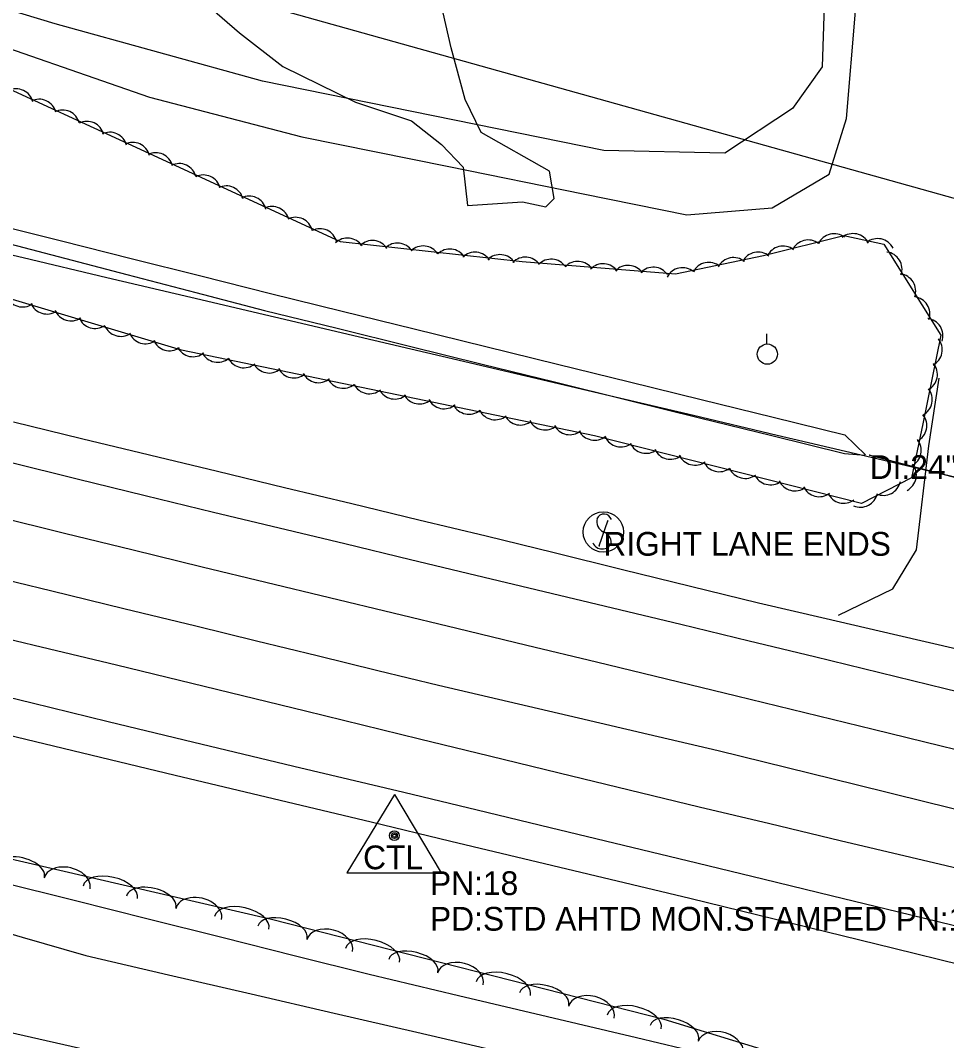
# Model space of a CAD drawing. Extents: x 1441650 to 1491889, y 345904 to 358319.
# Drawn here: x 1462458.7 to 1462653.7, y 350477.3 to 350692.1 of the extents above; entities that cross this region are included whole.
import ezdxf

# ---------------------------------------------------------------- set-up
doc = ezdxf.new("R2010")
doc.units = 0
for name, color, linetype in [('S_CROSS_DRAIN', 7, 'Continuous'), ('S_CROSS_DRAIN_ANNOT', 7, 'Continuous'), ('S_DITCHLINE', 7, 'Continuous'), ('S_DRG_PT_SYM', 7, 'Continuous'), ('S_EDGE_PAVEMENT', 7, 'Continuous'), ('S_MISC_BOUNDARY', 7, 'Continuous'), ('S_MSC_PT_SYM', 7, 'Continuous'), ('S_PAVEMENT_CROWN', 7, 'Continuous'), ('S_PRIMARY_CTL', 7, 'Continuous'), ('S_PRIMARY_CTL_ANNOT', 7, 'Continuous'), ('S_SHOULDER', 7, 'Continuous'), ('S_SIGN', 7, 'Continuous'), ('S_SIGN_ANNOT', 7, 'Continuous'), ('S_STREAM', 7, 'Continuous'), ('S_TRAILS', 7, 'Continuous'), ('S_TREE', 7, 'Continuous'), ('S_UTILITY_POLE', 7, 'Continuous'), ('S_WATER_UTILITIES', 7, 'Continuous')]:
    doc.layers.add(name, color=color, linetype=linetype)

msp = doc.modelspace()

# ---------------------------------------------------------------- linework, layer by layer
at = {"layer": 'S_CROSS_DRAIN'}
msp.add_line((1462637.52, 350600.59), (1462683.8, 350588.62), dxfattribs=at)
at = {"layer": 'S_DITCHLINE'}
for points in [[(1462452.67, 350649.39), (1462467.33, 350645.7), (1462482, 350642.02), (1462496.66, 350638.33), (1462511.33, 350634.64), (1462526.45, 350630.92), (1462541.58, 350627.2), (1462556.7, 350623.47), (1462571.82, 350619.75), (1462586.95, 350616.02), (1462602.07, 350612.3), (1462617.2, 350608.57), (1462632.32, 350604.85), (1462636.62, 350600.64)], [(1462452.12, 350646.21), (1462466.62, 350642.42), (1462481.11, 350638.64), (1462495.61, 350634.85), (1462510.1, 350631.07), (1462525.37, 350627.3), (1462540.63, 350623.54), (1462555.9, 350619.77), (1462571.16, 350616.01), (1462586.42, 350612.24), (1462601.69, 350608.48), (1462616.95, 350604.71), (1462632.22, 350600.95), (1462636.6, 350600.62)], [(1462445.65, 350503.05), (1462459.04, 350499.15), (1462472.44, 350495.26), (1462489.87, 350491.22), (1462507.31, 350487.17), (1462524.74, 350483.13), (1462542.18, 350479.09), (1462559.61, 350475.04), (1462577.05, 350471), (1462594.48, 350466.96), (1462611.92, 350462.91), (1462633.9, 350458.69), (1462655.89, 350454.48), (1462677.88, 350450.26), (1462699.86, 350446.04), (1462714.31, 350442.73), (1462728.75, 350439.43), (1462743.19, 350436.12), (1462757.63, 350432.81)]]:
    msp.add_lwpolyline(points, dxfattribs=at)
at = {"layer": 'S_DRG_PT_SYM'}
msp.add_lwpolyline([(1462637.52, 350600.59), (1462637.52, 350600.64), (1462637.52, 350600.59), (1462637.47, 350600.59), (1462637.52, 350600.59), (1462637.52, 350600.54), (1462637.52, 350600.59), (1462637.57, 350600.59)], dxfattribs=at)
at = {"layer": 'S_EDGE_PAVEMENT'}
for points in [[(1462630.97, 350566.88), (1462642.43, 350572.43), (1462647.36, 350580.63), (1462650, 350602.58), (1462652.17, 350616.79)], [(1462456.26, 350599.16), (1462470.63, 350595.64), (1462484.99, 350592.12), (1462499.35, 350588.6), (1462513.17, 350585.29), (1462526.98, 350581.97), (1462540.8, 350578.65), (1462554.62, 350575.33), (1462568.99, 350571.88), (1462583.36, 350568.43), (1462597.73, 350564.99), (1462612.11, 350561.54), (1462625.89, 350558.18), (1462639.67, 350554.82), (1462653.45, 350551.46), (1462667.23, 350548.1), (1462679.88, 350545.08), (1462692.53, 350542.05), (1462705.18, 350539.03), (1462717.82, 350536.01), (1462733.26, 350532.25), (1462748.7, 350528.49), (1462764.13, 350524.73)], [(1462445.22, 350552.32), (1462461.2, 350548.43), (1462477.18, 350544.54), (1462493.16, 350540.65), (1462516.28, 350535.14), (1462539.41, 350529.62), (1462554.84, 350525.91), (1462570.26, 350522.19), (1462585.69, 350518.48), (1462601.12, 350514.76), (1462615.27, 350511.32), (1462629.41, 350507.88), (1462643.56, 350504.43), (1462657.7, 350500.99), (1462671.61, 350497.65), (1462685.53, 350494.3), (1462699.44, 350490.96), (1462713.35, 350487.61), (1462726.63, 350484.4), (1462739.91, 350481.19), (1462753.19, 350477.98)]]:
    msp.add_lwpolyline(points, dxfattribs=at)
at = {"layer": 'S_MISC_BOUNDARY'}
msp.add_lwpolyline([(1462628.24, 350703.82), (1462627.53, 350682.37), (1462621.29, 350673.57), (1462606.99, 350664.19), (1462581.51, 350664.75), (1462509.7, 350679.3), (1462466.02, 350691.43), (1462409.23, 350708.59), (1462331.39, 350717.46), (1462286.03, 350726.73), (1462204.48, 350754.42), (1462116.86, 350790.2), (1462096.93, 350797.63), (1462043.47, 350808.51), (1461977.47, 350818.08), (1461875.68, 350837.95), (1461821.53, 350853.35), (1461777.77, 350867.59), (1461763.87, 350874.92), (1461752.78, 350886.79), (1461744.34, 350906.14), (1461746.98, 350919.15)], dxfattribs=at)
at = {"layer": 'S_MSC_PT_SYM'}
for points in [[(1462582.38, 350586.75), (1462582.38, 350586.8), (1462582.38, 350586.75), (1462582.33, 350586.75), (1462582.38, 350586.75), (1462582.38, 350586.7), (1462582.38, 350586.75), (1462582.43, 350586.75)], [(1462580.58, 350581.51), (1462580.58, 350581.56), (1462580.58, 350581.51), (1462580.53, 350581.51), (1462580.58, 350581.51), (1462580.58, 350581.46), (1462580.58, 350581.51), (1462580.63, 350581.51)]]:
    msp.add_lwpolyline(points, dxfattribs=at)
at = {"layer": 'S_PAVEMENT_CROWN'}
for points in [[(1462453.49, 350587.74), (1462467.98, 350584.2), (1462482.47, 350580.65), (1462496.96, 350577.1), (1462510.36, 350573.87), (1462523.76, 350570.64), (1462537.16, 350567.41), (1462550.56, 350564.18), (1462565.3, 350560.62), (1462580.03, 350557.06), (1462594.77, 350553.5), (1462609.51, 350549.93), (1462623.87, 350546.43), (1462638.22, 350542.92), (1462652.58, 350539.41), (1462666.94, 350535.9), (1462679.49, 350532.9), (1462692.04, 350529.91), (1462704.59, 350526.91), (1462717.14, 350523.91), (1462732.05, 350520.32), (1462746.96, 350516.72), (1462761.87, 350513.12)], [(1462450.21, 350575.7), (1462465.34, 350572.02), (1462480.47, 350568.34), (1462495.6, 350564.65), (1462508.39, 350561.53), (1462521.17, 350558.4), (1462533.96, 350555.28), (1462546.74, 350552.15), (1462561.47, 350548.73), (1462576.19, 350545.3), (1462590.91, 350541.87), (1462605.64, 350538.44), (1462620.14, 350534.86), (1462634.65, 350531.28), (1462649.15, 350527.69), (1462663.65, 350524.11), (1462676.8, 350520.94), (1462689.96, 350517.78), (1462703.11, 350514.61), (1462716.26, 350511.45), (1462730.51, 350508.09), (1462744.76, 350504.74), (1462759.01, 350501.38)], [(1462447.23, 350564.05), (1462463.08, 350560.23), (1462478.92, 350556.42), (1462494.76, 350552.61), (1462518.73, 350546.75), (1462542.71, 350540.89), (1462557.44, 350537.31), (1462572.17, 350533.72), (1462586.9, 350530.14), (1462601.63, 350526.56), (1462616.48, 350523.03), (1462631.33, 350519.5), (1462646.18, 350515.98), (1462661.04, 350512.45), (1462674.44, 350509.25), (1462687.84, 350506.06), (1462701.25, 350502.87), (1462714.65, 350499.67), (1462728.49, 350496.25), (1462742.32, 350492.82), (1462756.16, 350489.39)]]:
    msp.add_lwpolyline(points, dxfattribs=at)
at = {"layer": 'S_PRIMARY_CTL'}
for p, q in [((1462537.44, 350529.19), (1462527.41, 350512.68)), ((1462537.44, 350529.19), (1462547.27, 350512.68)), ((1462527.41, 350512.68), (1462547.27, 350512.68))]:
    msp.add_line(p, q, dxfattribs=at)
for radius in [1.04, 0.609, 0.344]:
    msp.add_circle((1462537.44, 350520.49), radius, dxfattribs=at)
at = {"layer": 'S_SHOULDER'}
for points in [[(1462457.21, 350607.59), (1462471.54, 350604.13), (1462485.86, 350600.67), (1462500.18, 350597.21), (1462514.32, 350593.8), (1462528.46, 350590.4), (1462542.6, 350587), (1462556.74, 350583.6), (1462571.09, 350580.07), (1462585.44, 350576.54), (1462599.79, 350573.02), (1462614.14, 350569.49), (1462628.35, 350566.19), (1462642.56, 350562.89), (1462656.77, 350559.6), (1462670.98, 350556.3), (1462683.26, 350553.21), (1462695.54, 350550.13), (1462707.83, 350547.05), (1462720.11, 350543.96), (1462735.59, 350540.24), (1462751.06, 350536.52), (1462766.54, 350532.8)], [(1462444.11, 350544.61), (1462459.84, 350540.82), (1462475.56, 350537.03), (1462491.29, 350533.23), (1462511.91, 350528.3), (1462532.53, 350523.38), (1462549.32, 350519.36), (1462566.1, 350515.34), (1462582.89, 350511.32), (1462599.67, 350507.3), (1462613.97, 350503.8), (1462628.27, 350500.3), (1462642.58, 350496.79), (1462656.88, 350493.29), (1462670.57, 350489.92), (1462684.27, 350486.56), (1462697.97, 350483.19), (1462711.67, 350479.82), (1462724.85, 350476.71), (1462738.03, 350473.6), (1462751.22, 350470.49), (1462764.4, 350467.37)]]:
    msp.add_lwpolyline(points, dxfattribs=at)
at = {"layer": 'S_SIGN'}
msp.add_line((1462580.58, 350581.51), (1462582.38, 350586.75), dxfattribs=at)
msp.add_circle((1462581.44, 350584.42), 4.24, dxfattribs=at)
for centre, radius, start, end in [((1462582.61, 350586.67), 2.55, 167.1196, 241.9813), ((1462581.57, 350586.57), 1.62, 16.5258, 156.8957), ((1462580.74, 350582.14), 2.38, 358.6529, 73.7063), ((1462581.18, 350583.02), 2.17, 204.641, 335.359)]:
    msp.add_arc(centre, radius, start, end, dxfattribs=at)
at = {"layer": 'S_STREAM'}
for points in [[(1462491.8, 350700.88), (1462504.8, 350689.47), (1462513.93, 350682.44), (1462529.22, 350674.89), (1462541.06, 350670.96), (1462547.33, 350666.01), (1462551.9, 350661.23), (1462552.81, 350653.17), (1462564.4, 350653.91), (1462569.35, 350652.9), (1462571.07, 350654.63), (1462570.12, 350660.41), (1462555.68, 350668.53), (1462552.37, 350675.48), (1462549.43, 350686.37), (1462547.16, 350696.19)], [(1461761.18, 350613.11), (1461854.43, 350590.1), (1461871.61, 350589.48), (1461928.27, 350575.53), (1461962.5, 350567.25), (1462013.59, 350553.52), (1462054.78, 350554.57), (1462066.93, 350558.78), (1462091.1, 350560.16), (1462150.98, 350548.54), (1462206.96, 350527.64), (1462255.72, 350523.58), (1462297.73, 350515.06), (1462330.99, 350512.55), (1462365.67, 350501.81), (1462404.66, 350490.83), (1462479.26, 350473.9), (1462524.58, 350460.08), (1462626.68, 350442.79), (1462748.76, 350419.73), (1462807.29, 350407.46)]]:
    msp.add_lwpolyline(points, dxfattribs=at)
at = {"layer": 'S_TRAILS'}
msp.add_lwpolyline([(1462121.93, 350779.84), (1462183.12, 350753.05), (1462245.06, 350730.68), (1462291.71, 350717.45), (1462324.49, 350708.51), (1462366.14, 350702.33), (1462414.5, 350696.71), (1462444.21, 350690.41), (1462485.89, 350675.98), (1462517.98, 350667.64), (1462548.9, 350661.37), (1462577.2, 350655.63), (1462599.01, 350651.21), (1462616.97, 350652.68), (1462629, 350659.76), (1462632.61, 350671.49), (1462634.53, 350694.09)], dxfattribs=at)
at = {"layer": 'S_TREE'}
for points in [[(1462446.33, 350682.25), (1462488.45, 350662.92), (1462526.01, 350645.58), (1462564.38, 350641.33), (1462596.6, 350638.8), (1462615.19, 350642.66), (1462632.08, 350646.82), (1462640.51, 350644.99), (1462652.49, 350625.83), (1462648.72, 350607.2), (1462646.32, 350595.85), (1462635.77, 350590.43), (1462579.59, 350604.67), (1462492.62, 350622.67), (1462430.98, 350641.14)], [(1462441.61, 350646.33), (1462459.26, 350642.18), (1462476.9, 350638.03), (1462494.55, 350633.88), (1462512.19, 350629.73), (1462529.84, 350625.58), (1462547.48, 350621.43), (1462565.13, 350617.28), (1462582.77, 350613.13), (1462600.42, 350608.98), (1462618.06, 350604.83), (1462635.71, 350600.68), (1462653.36, 350596.53), (1462671, 350592.39), (1462688.65, 350588.24), (1462706.29, 350584.09), (1462723.94, 350579.94), (1462741.58, 350575.79), (1462759.23, 350571.64)], [(1462441.61, 350646.33), (1462459.26, 350642.18), (1462476.9, 350638.03), (1462494.55, 350633.88), (1462512.19, 350629.73), (1462529.84, 350625.58), (1462547.48, 350621.43), (1462565.13, 350617.28), (1462582.77, 350613.13), (1462600.42, 350608.98), (1462618.06, 350604.83), (1462635.71, 350600.68), (1462653.36, 350596.53), (1462671, 350592.39), (1462688.65, 350588.24), (1462706.29, 350584.09), (1462723.94, 350579.94), (1462741.58, 350575.79), (1462759.23, 350571.64)], [(1462792.83, 350353.26), (1462645.93, 350393.79), (1462552.33, 350413.65), (1462466.33, 350434.9), (1462297.33, 350474.95), (1462225.74, 350492.4), (1462150.96, 350509.65), (1462107.87, 350520.68), (1462062.5, 350543.09), (1462049.06, 350562.47), (1462052.99, 350583.29), (1462082.26, 350594.35), (1462173.41, 350577.67), (1462256.79, 350560.77), (1462346.7, 350542.54), (1462428.11, 350522.2), (1462511.58, 350502.88), (1462594.21, 350481.87), (1462640.08, 350467.79), (1462664.94, 350462.79), (1462733.55, 350446.76), (1462793.42, 350430.73), (1462867, 350414.64)], [(1462454.51, 350510.79), (1462470.04, 350506.89), (1462485.57, 350503), (1462501.1, 350499.1), (1462516.63, 350495.21), (1462532.16, 350491.31), (1462550.92, 350486.87), (1462569.69, 350482.42), (1462588.45, 350477.98), (1462607.22, 350473.53), (1462625.98, 350469.08), (1462644.75, 350464.64), (1462663.51, 350460.19), (1462682.28, 350455.75), (1462701.04, 350451.3), (1462719.81, 350446.86), (1462738.58, 350442.41), (1462757.34, 350437.96)], [(1462454.51, 350510.79), (1462470.04, 350506.89), (1462485.57, 350503), (1462501.1, 350499.1), (1462516.63, 350495.21), (1462532.16, 350491.31), (1462550.92, 350486.87), (1462569.69, 350482.42), (1462588.45, 350477.98), (1462607.22, 350473.53), (1462625.98, 350469.08), (1462644.75, 350464.64), (1462663.51, 350460.19), (1462682.28, 350455.75), (1462701.04, 350451.3), (1462719.81, 350446.86), (1462738.58, 350442.41), (1462757.34, 350437.96)]]:
    msp.add_lwpolyline(points, dxfattribs=at)
for centre, major_axis, ratio, start_param, end_param in [((1462457.8, 350674.07), (-3.31, 1.52), 0.998869, 3.825789, 5.598989), ((1462462.63, 350671.89), (-3.31, 1.52), 0.998869, 3.825789, 5.598989), ((1462467.57, 350669.61), (-3.31, 1.52), 0.998869, 3.825789, 5.598989), ((1462472.69, 350667.23), (-3.31, 1.52), 0.998869, 3.825789, 5.598989), ((1462477.51, 350664.94), (-3.31, 1.52), 0.998869, 3.825789, 5.598989), ((1462482.34, 350662.8), (-3.31, 1.52), 0.998869, 3.825789, 5.598989), ((1462487.18, 350660.62), (-3.31, 1.52), 0.998869, 3.825789, 5.598989), ((1462492.11, 350658.34), (-3.31, 1.53), 0.99887, 3.825789, 5.598989), ((1462497.22, 350655.94), (-3.31, 1.53), 0.99887, 3.825789, 5.598989), ((1462502.04, 350653.64), (-3.31, 1.53), 0.99887, 3.825789, 5.598989), ((1462506.86, 350651.49), (-3.31, 1.53), 0.99887, 3.825789, 5.598989), ((1462511.69, 350649.3), (-3.31, 1.53), 0.99887, 3.825789, 5.598989), ((1462516.63, 350647.02), (-3.31, 1.53), 0.99887, 3.825789, 5.598989), ((1462521.75, 350644.62), (-3.31, 1.53), 0.99887, 3.825789, 5.598989), ((1462630.05, 350643.58), (-3.54, -0.87), 0.999052, 3.825789, 5.598989), ((1462634.03, 350643.6), (-3.56, 0.77), 0.998817, 3.825789, 5.598989), ((1462527.56, 350642.66), (-3.56, -0.78), 0.998696, 3.497914, 5.271115), ((1462532.82, 350642.15), (-3.56, -0.78), 0.998696, 3.497914, 5.271115), ((1462538.09, 350641.61), (-3.56, -0.78), 0.998696, 3.497914, 5.271115), ((1462543.5, 350641), (-3.56, -0.78), 0.998696, 3.497914, 5.271115), ((1462619.27, 350640.96), (-3.54, -0.87), 0.999052, 3.825789, 5.598989), ((1462624.56, 350642.26), (-3.54, -0.87), 0.999052, 3.825789, 5.598989), ((1462639.2, 350642.55), (-3.56, 0.77), 0.998817, 3.825789, 5.598989), ((1462549.11, 350640.35), (-3.56, -0.78), 0.998696, 3.497914, 5.271115), ((1462554.4, 350639.69), (-3.56, -0.78), 0.998696, 3.497914, 5.271115), ((1462559.66, 350639.18), (-3.56, -0.78), 0.998696, 3.497914, 5.271115), ((1462614.02, 350639.7), (-3.64, 0.04), 0.998972, 4.040696, 5.813896), ((1462640.7, 350639.74), (-1.93, 3.09), 0.999415, 3.825789, 5.598989), ((1462565.02, 350638.65), (-3.57, 0.71), 0.998825, 3.943212, 5.716412), ((1462570.45, 350638.22), (-3.57, 0.71), 0.998825, 3.943212, 5.716412), ((1462576.07, 350637.75), (-3.57, 0.71), 0.998825, 3.943212, 5.716412), ((1462581.39, 350637.25), (-3.57, 0.71), 0.998825, 3.943212, 5.716412), ((1462586.66, 350636.91), (-3.57, 0.71), 0.998825, 3.943212, 5.716412), ((1462603.63, 350637.54), (-3.64, 0.04), 0.998972, 4.040696, 5.813896), ((1462608.87, 350638.56), (-3.64, 0.04), 0.998972, 4.040696, 5.813896), ((1462591.95, 350636.53), (-3.57, 0.71), 0.998825, 3.943212, 5.716412), ((1462598.1, 350636.42), (-3.64, 0.04), 0.998972, 4.040696, 5.813896), ((1462643.58, 350635.12), (-1.93, 3.09), 0.999415, 3.825789, 5.598989), ((1462459.17, 350635.43), (3.62, -0.38), 0.998781, 3.639307, 5.412508), ((1462646.55, 350630.32), (-1.93, 3.09), 0.999415, 3.825789, 5.598989), ((1462464.26, 350633.94), (3.62, -0.38), 0.998781, 3.639307, 5.412508), ((1462469.34, 350632.5), (3.62, -0.38), 0.998781, 3.639307, 5.412508), ((1462474.43, 350630.9), (3.62, -0.38), 0.998781, 3.639307, 5.412508), ((1462479.83, 350629.24), (3.62, -0.38), 0.998781, 3.639307, 5.412508), ((1462649.31, 350625.76), (-1.93, 3.09), 0.999415, 3.825789, 5.598989), ((1462485.04, 350627.68), (3.62, -0.38), 0.998781, 3.639307, 5.412508), ((1462490.13, 350626.19), (3.62, -0.38), 0.998781, 3.639307, 5.412508), ((1462495.02, 350624.96), (3.53, -0.92), 0.998815, 3.877108, 5.650309), ((1462649.16, 350622.79), (-3.56, 0.77), 0.996584, 2.267076, 4.040277), ((1462500.23, 350623.81), (3.53, -0.92), 0.998815, 3.877108, 5.650309), ((1462505.75, 350622.63), (3.53, -0.92), 0.998815, 3.877108, 5.650309), ((1462511.08, 350621.53), (3.53, -0.92), 0.998815, 3.877108, 5.650309), ((1462516.28, 350620.49), (3.53, -0.92), 0.998815, 3.877108, 5.650309), ((1462648.15, 350617.6), (-3.56, 0.77), 0.996584, 2.267076, 4.040277), ((1462521.47, 350619.49), (3.53, -0.92), 0.998815, 3.877108, 5.650309), ((1462526.68, 350618.33), (3.53, -0.92), 0.998815, 3.877108, 5.650309), ((1462532.2, 350617.16), (3.53, -0.92), 0.998815, 3.877108, 5.650309), ((1462647.07, 350612.29), (-3.56, 0.77), 0.996584, 2.267076, 4.040277), ((1462537.53, 350616.05), (3.53, -0.92), 0.998815, 3.877108, 5.650309), ((1462542.73, 350615.01), (3.53, -0.92), 0.998815, 3.877108, 5.650309), ((1462547.92, 350614.01), (3.53, -0.92), 0.998815, 3.877108, 5.650309), ((1462553.12, 350612.86), (3.53, -0.92), 0.998815, 3.877108, 5.650309), ((1462558.65, 350611.68), (3.53, -0.92), 0.998815, 3.877108, 5.650309), ((1462563.97, 350610.58), (3.53, -0.92), 0.998815, 3.877108, 5.650309), ((1462645.91, 350606.8), (-3.55, 0.81), 0.999191, 2.270302, 4.043502), ((1462569.18, 350609.54), (3.53, -0.92), 0.998815, 3.877108, 5.650309), ((1462574.36, 350608.54), (3.53, -0.92), 0.998815, 3.877108, 5.650309), ((1462579.57, 350607.39), (3.53, -0.92), 0.998815, 3.877108, 5.650309), ((1462585.16, 350605.96), (3.53, -0.9), 0.998818, 3.825789, 5.598989), ((1462644.74, 350601.6), (-3.55, 0.81), 0.999191, 2.270302, 4.043502), ((1462590.43, 350604.62), (3.53, -0.9), 0.998818, 3.825789, 5.598989), ((1462595.58, 350603.36), (3.53, -0.9), 0.998818, 3.825789, 5.598989), ((1462600.72, 350602.13), (3.53, -0.9), 0.998818, 3.825789, 5.598989), ((1462605.87, 350600.75), (3.53, -0.9), 0.998818, 3.825789, 5.598989), ((1462611.34, 350599.33), (3.53, -0.9), 0.998818, 3.825789, 5.598989), ((1462643.72, 350596.42), (-3.55, 0.81), 0.999191, 2.270302, 4.043502), ((1462616.61, 350597.99), (3.53, -0.9), 0.998818, 3.825789, 5.598989), ((1462621.76, 350596.72), (3.53, -0.9), 0.998818, 3.825789, 5.598989), ((1462626.9, 350595.49), (3.53, -0.9), 0.998818, 3.825789, 5.598989), ((1462640.42, 350595.77), (3.24, 1.67), 0.999302, 3.825789, 5.598989), ((1462632.05, 350594.11), (3.53, -0.9), 0.998818, 3.825789, 5.598989), ((1462635.58, 350593.28), (3.24, 1.67), 0.999302, 3.825789, 5.598989), ((1462458.54, 350512.98), (-5.21, 1.21), 0.540615, 3.141513, 6.283106), ((1462468.52, 350510.4), (-4.83, 1.12), 0.685204, 3.141458, 6.283051), ((1462477.6, 350508.57), (-5.72, 1.32), 0.549994, 3.141511, 6.283103), ((1462486.24, 350506.57), (-5.21, 1.21), 0.540615, 3.141513, 6.283106), ((1462496.22, 350503.99), (-4.83, 1.12), 0.685204, 3.141458, 6.283051), ((1462505.29, 350502.16), (-5.72, 1.32), 0.549994, 3.141511, 6.283103), ((1462513.87, 350500.11), (-5.18, 1.32), 0.540607, 3.141593, 6.283185), ((1462523.79, 350497.32), (-4.8, 1.22), 0.685193, 3.141593, 6.283185), ((1462532.83, 350495.29), (-5.69, 1.45), 0.549985, 3.141593, 6.283185), ((1462541.43, 350493.1), (-5.18, 1.32), 0.540607, 3.141593, 6.283185), ((1462551.35, 350490.31), (-4.8, 1.22), 0.685193, 3.141593, 6.283185), ((1462560.38, 350488.29), (-5.69, 1.45), 0.549985, 3.141593, 6.283185), ((1462568.98, 350486.1), (-5.18, 1.32), 0.540607, 3.141593, 6.283185), ((1462578.9, 350483.31), (-4.8, 1.22), 0.685193, 3.141593, 6.283185), ((1462587.93, 350481.28), (-5.69, 1.45), 0.549985, 3.141593, 6.283185), ((1462596.39, 350478.99), (-5.11, 1.57), 0.540607, 3.141593, 6.283185), ((1462606.16, 350475.71), (-4.74, 1.45), 0.685193, 3.141593, 6.283185)]:
    msp.add_ellipse(centre, major_axis=major_axis, ratio=ratio, start_param=start_param, end_param=end_param, dxfattribs=at)
at = {"layer": 'S_UTILITY_POLE'}
msp.add_line((1462615.85, 350624.01), (1462615.85, 350626.12), dxfattribs=at)
msp.add_circle((1462615.97, 350621.87), 2.13, dxfattribs=at)
at = {"layer": 'S_WATER_UTILITIES'}
msp.add_line((1461680.13, 350927.47), (1463045.66, 350545.52), dxfattribs=at)

# ---------------------------------------------------------------- texts
at = {"layer": 'S_CROSS_DRAIN_ANNOT'}
msp.add_text('DI:24" CMPL CN:0 % FILL TY:CMP', height=5, dxfattribs=at).set_placement((1462637.52, 350595.59))
at = {"layer": 'S_PRIMARY_CTL'}
msp.add_text('CTL', height=5, rotation=360, dxfattribs=at).set_placement((1462530.85, 350513.42))
at = {"layer": 'S_PRIMARY_CTL_ANNOT'}
for s, p in [('PN:18', (1462544.94, 350507.99)), ('PD:STD AHTD MON.STAMPED PN:18 JOB 050264', (1462544.94, 350500.49))]:
    msp.add_text(s, height=5, dxfattribs=at).set_placement(p)
at = {"layer": 'S_SIGN_ANNOT'}
msp.add_text('RIGHT LANE ENDS', height=5, dxfattribs=at).set_placement((1462581.44, 350579.42))

doc.saveas('drawing.dxf')
